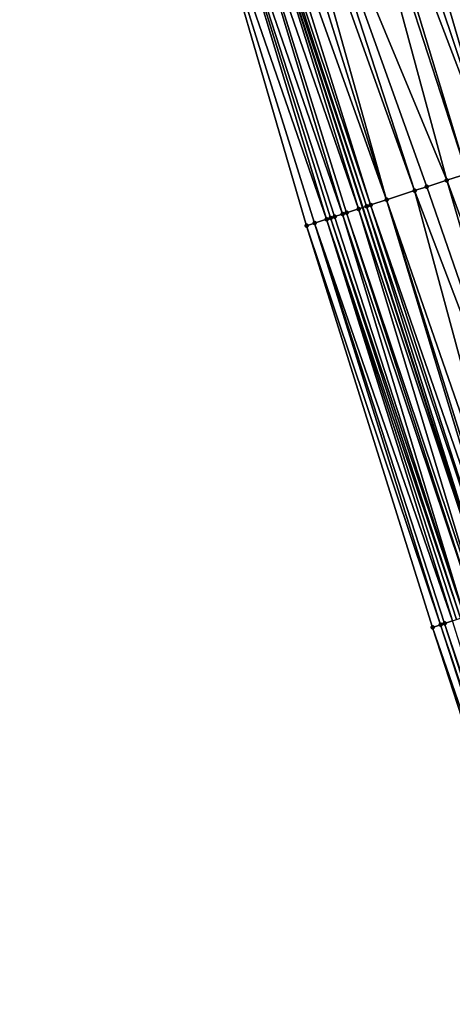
# Model space of a CAD drawing. Header units: feet. Extents: x 2004186 to 2014793, y 836912 to 864902.
# Tile 836 of 974: x 2004516 to 2004537, y 858960 to 859007. Entities that reach past the tile are written whole.
import ezdxf

# ---------------------------------------------------------------- set-up
doc = ezdxf.new("R2010")
doc.units = ezdxf.units.FT
doc.header["$LTSCALE"] = 100
doc.header["$MEASUREMENT"] = 0
for name, color, linetype, lineweight in [('EP_Travel Lane', 5, 'Continuous', 40), ('Road Shots', 4, 'Continuous', 200), ('Road X-Section', 30, 'Continuous', 13)]:
    doc.layers.add(name, color=color, linetype=linetype, lineweight=lineweight)
doc.layers.add('I-77 SB_MM21-27-Surface-Border', color=7, linetype='Continuous')
doc.layers.add('I-77 SB_MM21-27-Surface-TIN', color=7, linetype='Continuous')

msp = doc.modelspace()

# ---------------------------------------------------------------- linework, layer by layer
at = {"layer": 'EP_Travel Lane'}
msp.add_polyline3d([(2004588.082730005, 858826.8995207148, 450.8157096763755), (2004581.923465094, 858845.9265977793, 450.6296128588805), (2004575.764155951, 858864.9538114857, 450.4568630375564), (2004569.604895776, 858883.9808739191, 450.2693464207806), (2004563.445736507, 858903.0076246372, 450.0513423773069), (2004557.286682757, 858922.0340493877, 449.8014890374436), (2004551.127561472, 858941.0606827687, 449.5720199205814), (2004544.982919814, 858960.0824427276, 449.3651905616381), (2004538.836223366, 858979.1132654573, 449.1490235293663), (2004532.689582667, 858998.1439155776, 448.9161874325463), (2004526.543028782, 859017.174296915, 448.6573998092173), (2004520.39633813, 859036.2051016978, 448.4395070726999), (2004514.249481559, 859055.2364201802, 448.2712313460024), (2004508.102644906, 859074.2676770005, 448.0969892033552), (2004501.955668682, 859093.2993659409, 447.9644883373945), (2004495.812314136, 859112.3724637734, 447.873149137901), (2004489.682644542, 859131.4098709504, 447.7881508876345), (2004483.553024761, 859150.4471234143, 447.679462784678), (2004477.423393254, 859169.4844122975, 447.57635318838), (2004471.297890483, 859188.5960050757, 447.4720550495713), (2004465.250982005, 859207.6599434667, 447.3995910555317), (2004459.20407793, 859226.7238679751, 447.3247592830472), (2004453.157249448, 859245.7875541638, 447.2093015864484), (2004447.138044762, 859265.0163735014, 447.1114540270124)], dxfattribs=at)
at = {"layer": 'I-77 SB_MM21-27-Surface-Border', "color": 3, "linetype": 'ByBlock', "lineweight": -2}
msp.add_polyline3d([(2004587.587272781, 858826.7388912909, 450.795730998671), (2004581.807851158, 858845.8891214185, 450.6254984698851), (2004573.935653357, 858864.3609058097, 450.3745427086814), (2004567.204966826, 858883.2027608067, 450.1685439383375), (2004560.664649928, 858902.1059305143, 449.9344593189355), (2004554.504930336, 858921.1321681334, 449.6871242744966), (2004548.345137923, 858940.158630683, 449.4617647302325), (2004542.175701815, 858959.1701092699, 449.259049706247), (2004536.001870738, 858978.1920864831, 449.0395053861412), (2004530.018245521, 858997.275883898, 448.8275165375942), (2004524.415195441, 859016.4828182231, 448.5819936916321), (2004518.051143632, 859035.4430210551, 448.3593327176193), (2004511.496731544, 859054.3418794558, 448.1750943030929), (2004505.322676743, 859073.3645459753, 448.0221546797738), (2004498.958282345, 859092.3258043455, 447.9014847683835), (2004492.821177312, 859111.4114790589, 447.8267164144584), (2004486.705541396, 859130.4534843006, 447.7543356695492), (2004480.58991449, 859149.4954614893, 447.6776576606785), (2004474.664796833, 859168.5983181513, 447.5585882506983), (2004468.93780789, 859187.8524946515, 447.4715177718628), (2004462.928291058, 859206.9282489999, 447.4046807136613), (2004457.300320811, 859226.1240958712, 447.3211453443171), (2004452.626173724, 859245.6203115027, 447.2192829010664), (2004445.672324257, 859264.5737021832, 447.1361077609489)], dxfattribs=at)
at = {"layer": 'I-77 SB_MM21-27-Surface-TIN', "color": 128, "linetype": 'ByBlock', "lineweight": -2}
for points in [[(2004536.969981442, 859020.559256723, 448.72350465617), (2004536.018840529, 859020.2504995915, 448.7189649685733), (2004542.572950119, 859001.3525732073, 448.9932657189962)], [(2004535.448148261, 859020.0652690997, 448.7185395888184), (2004534.687238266, 859019.818254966, 448.7140934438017), (2004541.051116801, 859000.8585860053, 448.9883409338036)], [(2004536.018840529, 859020.2504995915, 448.7189649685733), (2004535.448148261, 859020.0652690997, 448.7185395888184), (2004542.572950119, 859001.3525732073, 448.9932657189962)], [(2004535.448148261, 859020.0652690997, 448.7185395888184), (2004541.051116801, 859000.8585860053, 448.9883409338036), (2004542.572950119, 859001.3525732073, 448.9932657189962)], [(2004534.687238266, 859019.818254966, 448.7140934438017), (2004533.355617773, 859019.3860665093, 448.7146492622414), (2004539.719535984, 859000.4262753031, 448.9770843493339)], [(2004534.687238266, 859019.818254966, 448.7140934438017), (2004539.719535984, 859000.4262753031, 448.9770843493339), (2004541.051116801, 859000.8585860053, 448.9883409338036)], [(2004532.59471149, 859019.1390409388, 448.7090980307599), (2004531.833787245, 859018.8920707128, 448.7088944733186), (2004538.958609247, 859000.179312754, 448.9776223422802)], [(2004533.355617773, 859019.3860665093, 448.7146492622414), (2004532.59471149, 859019.1390409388, 448.7090980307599), (2004538.958609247, 859000.179312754, 448.9776223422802)], [(2004533.355617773, 859019.3860665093, 448.7146492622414), (2004538.958609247, 859000.179312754, 448.9776223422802), (2004539.719535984, 859000.4262753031, 448.9770843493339)], [(2004531.453343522, 859018.7685289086, 448.7033148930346), (2004528.980371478, 859017.9657778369, 448.6931997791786), (2004536.675901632, 858999.4382014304, 448.9576235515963)], [(2004531.833787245, 859018.8920707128, 448.7088944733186), (2004531.453343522, 859018.7685289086, 448.7033148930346), (2004537.627027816, 858999.7470039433, 448.9665485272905)], [(2004531.453343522, 859018.7685289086, 448.7033148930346), (2004536.675901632, 858999.4382014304, 448.9576235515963), (2004537.627027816, 858999.7470039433, 448.9665485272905)], [(2004531.833787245, 859018.8920707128, 448.7088944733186), (2004537.627027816, 858999.7470039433, 448.9665485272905), (2004538.958609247, 859000.179312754, 448.9776223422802)], [(2004527.839009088, 859017.5952486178, 448.6857557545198), (2004527.078126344, 859017.3481505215, 448.6731966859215), (2004533.822474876, 858998.5119424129, 448.9451996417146)], [(2004528.409684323, 859017.7805315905, 448.6912521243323), (2004527.839009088, 859017.5952486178, 448.6857557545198), (2004533.822474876, 858998.5119424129, 448.9451996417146)], [(2004528.980371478, 859017.9657778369, 448.6931997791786), (2004528.409684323, 859017.7805315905, 448.6912521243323), (2004535.154071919, 858998.9442031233, 448.9516257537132)], [(2004528.409684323, 859017.7805315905, 448.6912521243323), (2004533.822474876, 858998.5119424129, 448.9451996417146), (2004535.154071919, 858998.9442031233, 448.9516257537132)], [(2004528.980371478, 859017.9657778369, 448.6931997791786), (2004535.724763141, 858999.1294368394, 448.9523628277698), (2004536.675901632, 858999.4382014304, 448.9576235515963)], [(2004528.980371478, 859017.9657778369, 448.6931997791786), (2004535.154071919, 858998.9442031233, 448.9516257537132), (2004535.724763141, 858999.1294368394, 448.9523628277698)], [(2004525.936867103, 859016.9773034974, 448.6350445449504), (2004532.490984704, 858998.0793524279, 448.9069571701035), (2004526.543028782, 859017.174296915, 448.6573998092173)], [(2004526.697697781, 859017.2245620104, 448.6631040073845), (2004526.543028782, 859017.174296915, 448.6573998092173), (2004532.871387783, 858998.2030194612, 448.9246372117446)], [(2004532.490984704, 858998.0793524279, 448.9069571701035), (2004532.689582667, 858998.1439155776, 448.9161874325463), (2004526.543028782, 859017.174296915, 448.6573998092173)], [(2004532.871387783, 858998.2030194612, 448.9246372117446), (2004526.543028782, 859017.174296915, 448.6573998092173), (2004532.689582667, 858998.1439155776, 448.9161874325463)], [(2004527.078126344, 859017.3481505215, 448.6731966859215), (2004526.697697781, 859017.2245620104, 448.6631040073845), (2004533.061596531, 858998.2648307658, 448.9313309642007)], [(2004526.697697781, 859017.2245620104, 448.6631040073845), (2004532.871387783, 858998.2030194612, 448.9246372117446), (2004533.061596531, 858998.2648307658, 448.9313309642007)], [(2004527.078126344, 859017.3481505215, 448.6731966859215), (2004533.061596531, 858998.2648307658, 448.9313309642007), (2004533.822474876, 858998.5119424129, 448.9451996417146)], [(2004525.176040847, 859016.7300313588, 448.6056685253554), (2004524.415195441, 859016.4828182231, 448.5819936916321), (2004530.969345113, 858997.5847683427, 448.8443582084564)], [(2004525.936867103, 859016.9773034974, 448.6350445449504), (2004525.176040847, 859016.7300313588, 448.6056685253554), (2004531.730157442, 858997.8320833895, 448.8778804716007)], [(2004525.176040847, 859016.7300313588, 448.6056685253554), (2004531.349772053, 858997.7083618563, 448.8549343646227), (2004531.730157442, 858997.8320833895, 448.8778804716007)], [(2004525.176040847, 859016.7300313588, 448.6056685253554), (2004531.159564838, 858997.6465458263, 448.8477840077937), (2004531.349772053, 858997.7083618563, 448.8549343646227)], [(2004525.176040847, 859016.7300313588, 448.6056685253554), (2004530.969345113, 858997.5847683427, 448.8443582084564), (2004531.159564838, 858997.6465458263, 448.8477840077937)], [(2004525.936867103, 859016.9773034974, 448.6350445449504), (2004531.920355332, 858997.8939281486, 448.8878068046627), (2004532.490984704, 858998.0793524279, 448.9069571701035)], [(2004525.936867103, 859016.9773034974, 448.6350445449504), (2004531.730157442, 858997.8320833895, 448.8778804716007), (2004531.920355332, 858997.8939281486, 448.8878068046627)], [(2004524.415195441, 859016.4828182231, 448.5819936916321), (2004530.398672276, 858997.3994779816, 448.8381477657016), (2004530.969345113, 858997.5847683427, 448.8443582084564)], [(2004524.415195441, 859016.4828182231, 448.5819936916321), (2004530.018245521, 858997.275883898, 448.8275165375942), (2004530.398672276, 858997.3994779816, 448.8381477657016)], [(2004536.675901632, 858999.4382014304, 448.9576235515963), (2004535.724763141, 858999.1294368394, 448.9523628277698), (2004542.278986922, 858980.2311586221, 449.1926713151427)], [(2004537.627027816, 858999.7470039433, 448.9665485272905), (2004536.675901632, 858999.4382014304, 448.9576235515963), (2004543.610576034, 858980.663443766, 449.2014578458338)], [(2004536.675901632, 858999.4382014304, 448.9576235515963), (2004542.278986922, 858980.2311586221, 449.1926713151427), (2004543.610576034, 858980.663443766, 449.2014578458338)], [(2004535.154071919, 858998.9442031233, 448.9516257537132), (2004533.822474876, 858998.5119424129, 448.9451996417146), (2004540.376690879, 858979.6136881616, 449.1878245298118)], [(2004535.724763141, 858999.1294368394, 448.9523628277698), (2004535.154071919, 858998.9442031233, 448.9516257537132), (2004542.278986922, 858980.2311586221, 449.1926713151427)], [(2004535.154071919, 858998.9442031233, 448.9516257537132), (2004540.376690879, 858979.6136881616, 449.1878245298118), (2004542.278986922, 858980.2311586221, 449.1926713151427)], [(2004533.822474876, 858998.5119424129, 448.9451996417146), (2004533.061596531, 858998.2648307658, 448.9313309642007), (2004539.615806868, 858979.3665939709, 449.1756428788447)], [(2004533.822474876, 858998.5119424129, 448.9451996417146), (2004539.806018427, 858979.4283966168, 449.1814999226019), (2004540.376690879, 858979.6136881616, 449.1878245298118)], [(2004533.822474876, 858998.5119424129, 448.9451996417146), (2004539.615806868, 858979.3665939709, 449.1756428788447), (2004539.806018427, 858979.4283966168, 449.1814999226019)], [(2004532.490984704, 858998.0793524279, 448.9069571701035), (2004531.920355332, 858997.8939281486, 448.8878068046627), (2004538.284331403, 858978.9339586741, 449.1330226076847)], [(2004532.490984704, 858998.0793524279, 448.9069571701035), (2004538.836223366, 858979.1132654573, 449.1490235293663), (2004532.689582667, 858998.1439155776, 448.9161874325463)], [(2004532.490984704, 858998.0793524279, 448.9069571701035), (2004538.284331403, 858978.9339586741, 449.1330226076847), (2004538.836223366, 858979.1132654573, 449.1490235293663)], [(2004532.871387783, 858998.2030194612, 448.9246372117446), (2004532.689582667, 858998.1439155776, 448.9161874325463), (2004538.854969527, 858979.1193559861, 449.1495670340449)], [(2004538.854969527, 858979.1193559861, 449.1495670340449), (2004532.689582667, 858998.1439155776, 448.9161874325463), (2004538.836223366, 858979.1132654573, 449.1490235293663)], [(2004533.061596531, 858998.2648307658, 448.9313309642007), (2004532.871387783, 858998.2030194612, 448.9246372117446), (2004539.235370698, 858979.2430288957, 449.1678147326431)], [(2004532.871387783, 858998.2030194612, 448.9246372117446), (2004538.854969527, 858979.1193559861, 449.1495670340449), (2004539.235370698, 858979.2430288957, 449.1678147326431)], [(2004533.061596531, 858998.2648307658, 448.9313309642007), (2004539.235370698, 858979.2430288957, 449.1678147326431), (2004539.615806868, 858979.3665939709, 449.1756428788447)], [(2004530.969345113, 858997.5847683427, 448.8443582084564), (2004530.398672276, 858997.3994779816, 448.8381477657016), (2004536.952971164, 858978.5009683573, 449.0560983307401)], [(2004531.159564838, 858997.6465458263, 448.8477840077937), (2004530.969345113, 858997.5847683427, 448.8443582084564), (2004537.333389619, 858978.6245880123, 449.0692002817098)], [(2004530.969345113, 858997.5847683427, 448.8443582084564), (2004537.143185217, 858978.562763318, 449.0612127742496), (2004537.333389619, 858978.6245880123, 449.0692002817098)], [(2004530.969345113, 858997.5847683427, 448.8443582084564), (2004536.952971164, 858978.5009683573, 449.0560983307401), (2004537.143185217, 858978.562763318, 449.0612127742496)], [(2004531.349772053, 858997.7083618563, 448.8549343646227), (2004531.159564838, 858997.6465458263, 448.8477840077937), (2004537.523581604, 858978.6864509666, 449.0808846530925)], [(2004531.159564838, 858997.6465458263, 448.8477840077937), (2004537.333389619, 858978.6245880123, 449.0692002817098), (2004537.523581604, 858978.6864509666, 449.0808846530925)], [(2004531.730157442, 858997.8320833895, 448.8778804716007), (2004531.349772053, 858997.7083618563, 448.8549343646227), (2004537.523581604, 858978.6864509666, 449.0808846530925)], [(2004531.920355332, 858997.8939281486, 448.8878068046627), (2004531.730157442, 858997.8320833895, 448.8778804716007), (2004538.09412775, 858978.8721316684, 449.1248117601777)], [(2004531.730157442, 858997.8320833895, 448.8778804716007), (2004537.523581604, 858978.6864509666, 449.0808846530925), (2004538.09412775, 858978.8721316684, 449.1248117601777)], [(2004531.920355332, 858997.8939281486, 448.8878068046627), (2004538.09412775, 858978.8721316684, 449.1248117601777), (2004538.284331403, 858978.9339586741, 449.1330226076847)], [(2004530.398672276, 858997.3994779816, 448.8381477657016), (2004530.018245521, 858997.275883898, 448.8275165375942), (2004536.382284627, 858978.3157202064, 449.0539666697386)], [(2004530.018245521, 858997.275883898, 448.8275165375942), (2004536.001870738, 858978.1920864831, 449.0395053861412), (2004536.382284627, 858978.3157202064, 449.0539666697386)], [(2004530.398672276, 858997.3994779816, 448.8381477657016), (2004536.572510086, 858978.3774800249, 449.0556855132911), (2004536.952971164, 858978.5009683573, 449.0560983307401)], [(2004530.398672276, 858997.3994779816, 448.8381477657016), (2004536.382284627, 858978.3157202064, 449.0539666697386), (2004536.572510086, 858978.3774800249, 449.0556855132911)], [(2004536.382284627, 858978.3157202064, 449.0539666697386), (2004536.001870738, 858978.1920864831, 449.0395053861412), (2004542.556115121, 858959.2937447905, 449.2736844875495)], [(2004536.572510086, 858978.3774800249, 449.0556855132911), (2004536.382284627, 858978.3157202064, 449.0539666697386), (2004542.746344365, 858959.3554929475, 449.2742764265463)], [(2004536.382284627, 858978.3157202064, 449.0539666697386), (2004542.556115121, 858959.2937447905, 449.2736844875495), (2004542.746344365, 858959.3554929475, 449.2742764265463)], [(2004536.952971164, 858978.5009683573, 449.0560983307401), (2004536.572510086, 858978.3774800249, 449.0556855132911), (2004542.936581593, 858959.4172165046, 449.2724913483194)], [(2004536.572510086, 858978.3774800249, 449.0556855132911), (2004542.746344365, 858959.3554929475, 449.2742764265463), (2004542.936581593, 858959.4172165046, 449.2724913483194)], [(2004536.001870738, 858978.1920864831, 449.0395053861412), (2004542.175701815, 858959.1701092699, 449.259049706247), (2004542.556115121, 858959.2937447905, 449.2736844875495)]]:
    msp.add_3dface(points, dxfattribs=at)
at = {"layer": 'Road Shots', "lineweight": 100}
for p in [(2004536.675901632, 858999.4382014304, 448.9576235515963), (2004535.154071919, 858998.9442031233, 448.9516257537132), (2004535.724763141, 858999.1294368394, 448.9523628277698), (2004533.822474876, 858998.5119424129, 448.9451996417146), (2004532.490984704, 858998.0793524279, 448.9069571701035), (2004532.871387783, 858998.2030194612, 448.9246372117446), (2004533.061596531, 858998.2648307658, 448.9313309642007), (2004530.969345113, 858997.5847683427, 448.8443582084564), (2004531.159564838, 858997.6465458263, 448.8477840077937), (2004531.349772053, 858997.7083618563, 448.8549343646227), (2004531.730157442, 858997.8320833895, 448.8778804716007), (2004531.920355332, 858997.8939281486, 448.8878068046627), (2004530.018245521, 858997.275883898, 448.8275165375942), (2004530.398672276, 858997.3994779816, 448.8381477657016), (2004536.382284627, 858978.3157202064, 449.0539666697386), (2004536.572510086, 858978.3774800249, 449.0556855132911), (2004536.001870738, 858978.1920864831, 449.0395053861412)]:
    msp.add_point(p, dxfattribs=at)
at = {"layer": 'Road X-Section', "extrusion": (0.3086918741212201, -0.9510998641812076, 0.01088003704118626), "elevation": -198205.1811007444, "flags": 128}
msp.add_lwpolyline([(2171802.254632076, 2605.461444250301), (2171802.654632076, 2605.472076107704), (2171803.254632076, 2605.478286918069), (2171803.454632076, 2605.48171292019), (2171803.654632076, 2605.488863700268), (2171804.054632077, 2605.511811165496), (2171804.254632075, 2605.521738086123), (2171804.854632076, 2605.54088958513), (2171805.254632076, 2605.558570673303), (2171805.454632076, 2605.56526482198), (2171806.254632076, 2605.57913432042), (2171807.654632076, 2605.585560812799), (2171808.254632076, 2605.586297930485), (2171809.254632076, 2605.59155896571), (2171810.254632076, 2605.600484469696), (2171811.654632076, 2605.611558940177), (2171812.454632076, 2605.611020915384), (2171813.854632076, 2605.622278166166), (2171815.454632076, 2605.627203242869), (2171816.254632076, 2605.631789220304), (2171816.654632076, 2605.63064561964), (2171817.054632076, 2605.627041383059), (2171817.454632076, 2605.635575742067), (2171817.654632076, 2605.637663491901), (2171818.454632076, 2605.633123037), (2171819.654632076, 2605.624038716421), (2171820.254632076, 2605.619313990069), (2171822.654632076, 2605.600613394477), (2171823.854632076, 2605.592243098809), (2171824.454632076, 2605.588005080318), (2171824.854632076, 2605.5868115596), (2171826.054632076, 2605.575337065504), (2171827.054632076, 2605.570170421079), (2171827.854632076, 2605.56259712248), (2171828.454632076, 2605.556048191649), (2171829.054632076, 2605.53837599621), (2171829.454632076, 2605.521945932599), (2171830.054632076, 2605.489980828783), (2171830.254632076, 2605.477484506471), (2171830.654632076, 2605.446196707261), (2171831.254632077, 2605.395666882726), (2171831.454632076, 2605.380497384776), (2171831.854632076, 2605.358103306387), (2171832.254632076, 2605.32948170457)], dxfattribs=at)
at = {"layer": 'Road X-Section', "extrusion": (0.3086918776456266, -0.951099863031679, 0.01088003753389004), "elevation": -198185.1730482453, "flags": 128}
msp.add_lwpolyline([(2171802.055366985, 2605.455842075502), (2171802.455366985, 2605.470304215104), (2171802.655366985, 2605.472023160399), (2171803.055366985, 2605.472436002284), (2171803.255366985, 2605.477550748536), (2171803.455366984, 2605.485538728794), (2171803.655366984, 2605.497223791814), (2171804.255366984, 2605.541153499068), (2171804.455366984, 2605.549364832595), (2171805.055366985, 2605.565910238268), (2171805.455366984, 2605.584159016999), (2171805.855366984, 2605.591987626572), (2171806.055366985, 2605.597845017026), (2171806.655366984, 2605.604169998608), (2171808.655366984, 2605.609017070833), (2171810.055366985, 2605.617804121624), (2171810.855366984, 2605.623455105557), (2171811.655366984, 2605.629586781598), (2171813.055366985, 2605.634018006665), (2171813.655366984, 2605.637912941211), (2171814.855366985, 2605.642733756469), (2171815.655366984, 2605.643401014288), (2171816.455366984, 2605.647562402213), (2171817.055366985, 2605.646586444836), (2171817.455366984, 2605.65278991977), (2171817.855366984, 2605.656156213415), (2171819.255366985, 2605.642870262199), (2171820.455366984, 2605.627193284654), (2171821.455366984, 2605.619861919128), (2171822.455366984, 2605.611085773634), (2171823.255366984, 2605.604215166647), (2171824.655366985, 2605.592157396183), (2171825.455366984, 2605.587847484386), (2171826.455366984, 2605.5770417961), (2171827.055366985, 2605.572281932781), (2171828.055366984, 2605.561713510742), (2171828.455366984, 2605.55478242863), (2171828.855366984, 2605.542338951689), (2171829.055366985, 2605.534120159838), (2171829.655366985, 2605.500668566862), (2171830.055366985, 2605.472871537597), (2171830.255366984, 2605.453468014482), (2171830.455366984, 2605.436433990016), (2171831.255366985, 2605.384820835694), (2171831.455366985, 2605.375868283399), (2171831.655366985, 2605.369344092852), (2171832.255366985, 2605.3400939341)], dxfattribs=at)

doc.saveas('drawing.dxf')
